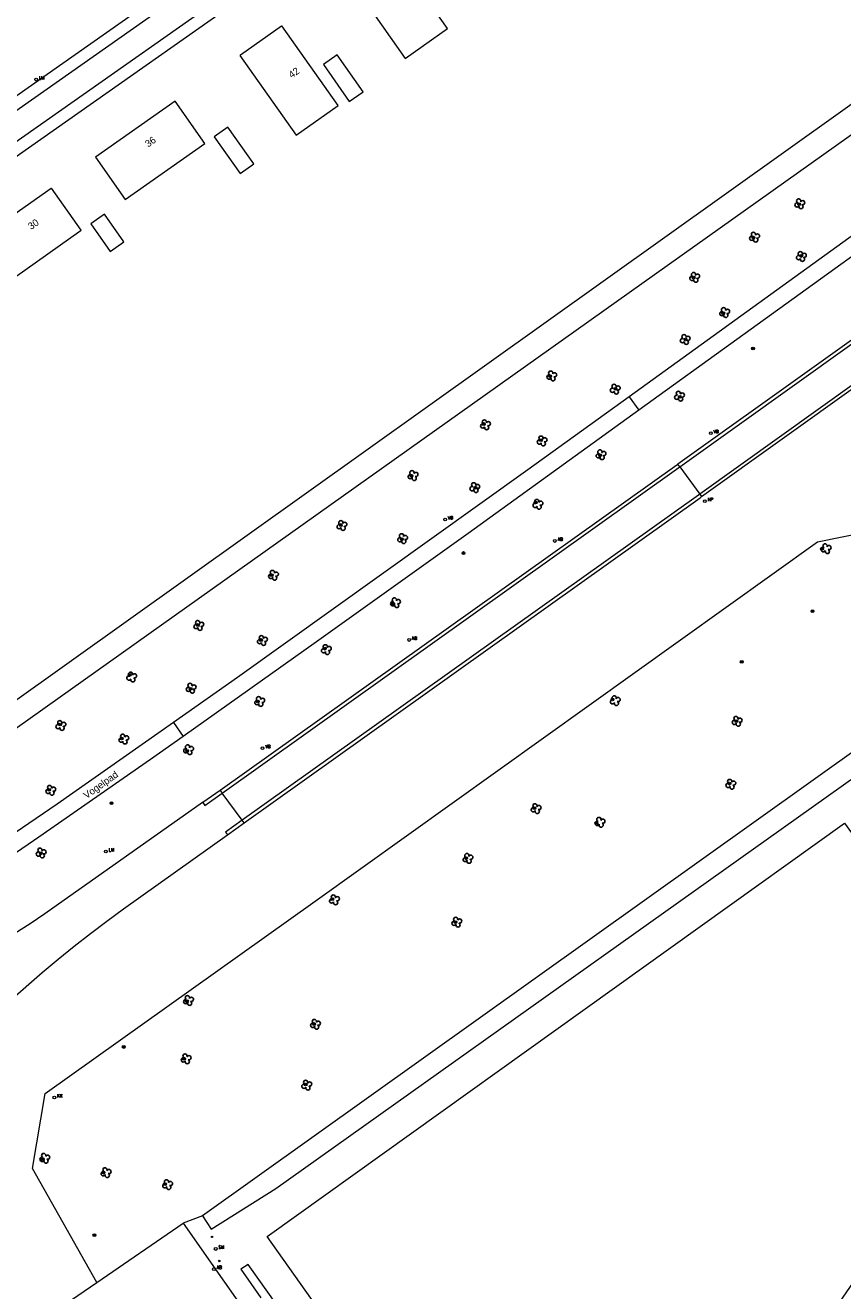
# Model space of a CAD drawing. Header units: metres. Extents: x 138165 to 154469, y 480134 to 494189.
# Tile 419 of 656: x 150198 to 150343, y 483624 to 483849. Entities that reach past the tile are written whole.
import ezdxf

# ---------------------------------------------------------------- set-up
doc = ezdxf.new("R2010")
doc.units = ezdxf.units.M
doc.header["$LTSCALE"] = 0.001
doc.header["$MEASUREMENT"] = 0
doc.layers.add('export', color=7, linetype='Continuous')
for name, color, linetype, lineweight in [('TOP-L-topo objecten punt', 7, 'Continuous', 0), ('TOP-L-topo objecten vlak', 7, 'Continuous', 0), ('TOP-T-topo huisnummering naamgeving', 7, 'Continuous', 0)]:
    doc.layers.add(name, color=color, linetype=linetype, lineweight=lineweight)
doc.styles.add('Style-INTL_ISO', font='INTL_ISO.shx')
doc.styles.add('Style-STANDARD', font='STANDARD.shx')

# ---------------------------------------------------------------- blocks, each defined once
blk = doc.blocks.new('24')
at = {"layer": 'TOP-L-topo objecten punt', "color": 7, "linetype": 'Continuous', "lineweight": 0}
for radius in [0.025, 0.0182, 0.0115, 0.005]:
    blk.add_circle((0, 0), radius, dxfattribs=at)
blk = doc.blocks.new('131')
at = {"layer": 'TOP-L-topo objecten punt', "color": 7, "linetype": 'Continuous', "lineweight": 0}
blk.add_circle((0, 0), 0.025, dxfattribs=at)
at = {"layer": 'TOP-L-topo objecten punt', "color": 7, "linetype": 'Continuous', "lineweight": 0, "style": 'Style-STANDARD'}
blk.add_text('SM', height=0.06, dxfattribs=at).set_placement((0.0483, 0))
blk = doc.blocks.new('17')
at = {"layer": 'TOP-L-topo objecten punt', "color": 7, "linetype": 'Continuous', "lineweight": 0}
blk.add_circle((0, 0), 0.025, dxfattribs=at)
at = {"layer": 'TOP-L-topo objecten punt', "color": 7, "linetype": 'Continuous', "lineweight": 0, "style": 'Style-STANDARD'}
blk.add_text('HP', height=0.06, dxfattribs=at).set_placement((0.0483, 0))
blk = doc.blocks.new('16')
at = {"layer": 'TOP-L-topo objecten punt', "color": 7, "linetype": 'Continuous', "lineweight": 0}
blk.add_circle((0, 0), 0.025, dxfattribs=at)
at = {"layer": 'TOP-L-topo objecten punt', "color": 7, "linetype": 'Continuous', "lineweight": 0, "style": 'Style-STANDARD'}
blk.add_text('LM', height=0.06, dxfattribs=at).set_placement((0.0483, 0))
blk = doc.blocks.new('10')
at = {"layer": 'TOP-L-topo objecten punt', "linetype": 'Continuous', "lineweight": 0}
blk.add_circle((0, 0), 0.0125, dxfattribs=at)
blk = doc.blocks.new('119')
at = {"layer": 'TOP-L-topo objecten punt', "color": 7, "linetype": 'Continuous', "lineweight": 0}
blk.add_circle((0, 0), 0.025, dxfattribs=at)
at = {"layer": 'TOP-L-topo objecten punt', "color": 7, "linetype": 'Continuous', "lineweight": 0, "style": 'Style-STANDARD'}
blk.add_text('KK', height=0.06, dxfattribs=at).set_placement((0.0483, 0))
blk = doc.blocks.new('11')
at = {"layer": 'TOP-L-topo objecten punt', "color": 7, "linetype": 'Continuous', "lineweight": 0}
blk.add_circle((0, 0), 0.025, dxfattribs=at)
at = {"layer": 'TOP-L-topo objecten punt', "color": 7, "linetype": 'Continuous', "lineweight": 0, "style": 'Style-STANDARD'}
blk.add_text('AB', height=0.06, dxfattribs=at).set_placement((0.0483, 0))
blk = doc.blocks.new('14')
at = {"layer": 'TOP-L-topo objecten punt', "color": 7, "linetype": 'Continuous', "lineweight": 0}
blk.add_circle((0, 0), 0.025, dxfattribs=at)
at = {"layer": 'TOP-L-topo objecten punt', "color": 7, "linetype": 'Continuous', "lineweight": 0, "style": 'Style-STANDARD'}
blk.add_text('VB', height=0.06, dxfattribs=at).set_placement((0.0483, 0))
blk = doc.blocks.new('SGR-BOOM_GBKN')
for centre, start, end in [((-0.25, -0.1), 67.1244, 157.1244), ((-0.1, 0.25), 157.1244, 247.1244), ((-0.1, 0.25), 337.1244, 157.1244), ((0.25, 0.1), 247.1244, 337.1244), ((-0.25, -0.1), 157.1244, 337.1244), ((0.1, -0.25), 157.1244, 337.1244), ((0.1, -0.25), 337.1244, 67.1244)]:
    blk.add_arc(centre, 0.188, start, end)
at = {"extrusion": (0, 0, -1)}
blk.add_arc((-0.25, 0.1), 0.188, 22.8756, 202.8756, dxfattribs=at)

msp = doc.modelspace()

# ---------------------------------------------------------------- linework, layer by layer
at = {"layer": 'TOP-L-topo objecten vlak', "flags": 128}
for points in [[(150210.66, 483625.3), (150199.23, 483645.56), (150201.48, 483658.88), (150249.47, 483693.09), (150338.78, 483756.99), (150367.68, 483762.87), (150725.31, 484022.66), (150864.73, 484129.62)], [(150523.3, 484057.48), (150426.38, 483989.19), (150334.53, 483924.49), (150315.8, 483920.29), (150281.8, 483896.4), (150193.47, 483834.24), (150128.05, 483788.12), (150125.49, 483789.06), (150115.3, 483803.56), (150114.85, 483803.24)], [(150076.07, 483796.02), (150077.77, 483797.22), (150098.59, 483811.84), (150100.81, 483811.72), (150125.9, 483775.96), (150198.51, 483827.06), (150286.55, 483889), (150319.44, 483912.16), (150338.51, 483916.47), (150431.29, 483981.85), (150528.14, 484050.15)], [(150430.06, 483983.63), (150337.48, 483918.41), (150318.51, 483914.14), (150285.32, 483890.77), (150197.26, 483828.8), (150126.47, 483778.98), (150102.37, 483813.26), (150102.17, 483813.48), (150101.95, 483813.68), (150101.71, 483813.86), (150101.46, 483814.03), (150101.19, 483814.17), (150100.92, 483814.28), (150100.63, 483814.37), (150100.34, 483814.44), (150100.04, 483814.48), (150099.74, 483814.49), (150099.44, 483814.48), (150099.15, 483814.44), (150098.85, 483814.38), (150098.57, 483814.29), (150098.29, 483814.17), (150098.03, 483814.04)], [(150150.24, 483691.84), (150152.07, 483691.59), (150175.81, 483709.34), (150356.04, 483837.48), (150368.21, 483846.19), (150380.21, 483854.8), (150389.07, 483861.16), (150397.72, 483867.38), (150409.04, 483875.52), (150419.41, 483882.99), (150428.39, 483889.46), (150437.64, 483896.13), (150445.8, 483902.03), (150459.34, 483911.82), (150472.64, 483921.5), (150481.99, 483928.3), (150490.88, 483934.79), (150499.38, 483940.99), (150514.94, 483952.35), (150523.25, 483958.43), (150531.24, 483964.28)], [(150618, 483916.96), (150604.37, 483907.07), (150590.34, 483896.92), (150578.93, 483888.58), (150575.45, 483886.03), (150559.37, 483874.29), (150541.84, 483861.51), (150524.98, 483849.23), (150505.47, 483835.05), (150493.44, 483826.32), (150467.16, 483807.28), (150447.15, 483792.81), (150427.9, 483778.91), (150406.45, 483763.46), (150229.41, 483637.14)], [(150229.41, 483637.14), (150231, 483634.78), (150242.46, 483642.02), (150412.3, 483762.8), (150428.68, 483774.45), (150445.91, 483786.74), (150464.25, 483799.87), (150477.9, 483809.68), (150490.63, 483818.85), (150503.85, 483828.39), (150519.15, 483839.46), (150523.01, 483842.26), (150537.8, 483853.02), (150553.6, 483864.53), (150568.01, 483875.07), (150582.43, 483885.64), (150595.37, 483895.15), (150595.39, 483895.17), (150599.45, 483898.12), (150611.2, 483906.69)], [(150282.95, 483894.57), (150194.68, 483832.46), (150130.08, 483786.97), (150129.87, 483786.82), (150129.64, 483786.69), (150129.4, 483786.58), (150129.15, 483786.49), (150128.89, 483786.43), (150128.63, 483786.38), (150128.37, 483786.36), (150128.11, 483786.36), (150127.84, 483786.39), (150127.58, 483786.44), (150127.33, 483786.51), (150127.08, 483786.61), (150126.85, 483786.72), (150126.62, 483786.86), (150126.41, 483787.02), (150126.21, 483787.19), (150126.03, 483787.38), (150125.86, 483787.59), (150114.85, 483803.24)], [(150265.48, 483842.99), (150272.99, 483848.28), (150263, 483862.46), (150255.49, 483857.17), (150265.48, 483842.99)], [(150243.47, 483848.7), (150236.2, 483843.57), (150236.09, 483843.5), (150246.07, 483829.35), (150253.55, 483834.62), (150243.57, 483848.77), (150243.47, 483848.7)], [(150255.53, 483835.33), (150257.97, 483837.05), (150253.36, 483843.59), (150250.92, 483841.87), (150255.53, 483835.33)], [(150354.24, 483841.52), (150173.62, 483712.66)], [(150386.39, 483841.41), (150338.99, 483807.13), (150305.3, 483782.82)], [(150388.14, 483838.98), (150380.33, 483833.31), (150307.03, 483780.41)], [(150215.68, 483817.88), (150229.85, 483827.87), (150224.56, 483835.37), (150210.39, 483825.39), (150215.68, 483817.88)], [(150236.11, 483822.49), (150238.55, 483824.21), (150233.94, 483830.75), (150231.5, 483829.03), (150236.11, 483822.49)], [(150395.24, 483829), (150384.56, 483821.29), (150313.95, 483770.81)], [(150314.28, 483770.35), (150384.83, 483820.79), (150395.57, 483828.56)], [(150399.14, 483823.73), (150388.27, 483815.88), (150317.85, 483765.47)], [(150318.16, 483765.04), (150388.59, 483815.46), (150399.46, 483823.31)], [(150190.72, 483811.52), (150195.99, 483804.04), (150207.88, 483812.42), (150202.61, 483819.9), (150202.51, 483819.83), (150190.82, 483811.59), (150190.72, 483811.52)], [(150212, 483815.29), (150209.56, 483813.57), (150213.02, 483808.67), (150215.45, 483810.38), (150212, 483815.29)], [(150305.3, 483782.82), (150287.3, 483769.83), (150235.68, 483732.86), (150224.3, 483724.87)], [(150305.3, 483782.82), (150307.03, 483780.41)], [(150307.03, 483780.41), (150303.82, 483778.09), (150276.68, 483758.5), (150249.71, 483739.22), (150226.03, 483722.39)], [(150313.95, 483770.81), (150313.73, 483770.65), (150232.55, 483712.8)], [(150232.92, 483712.32), (150314.11, 483770.22), (150314.28, 483770.35)], [(150314.28, 483770.35), (150313.95, 483770.81)], [(150314.28, 483770.35), (150317.85, 483765.47)], [(150317.85, 483765.47), (150317.63, 483765.31), (150236.48, 483707.51)], [(150236.84, 483707.03), (150317.91, 483764.85), (150318.16, 483765.04)], [(150317.85, 483765.47), (150318.16, 483765.04)], [(150224.3, 483724.87), (150203.61, 483710.35), (150186.2, 483698.49), (150175.77, 483691.88), (150174.47, 483691.11), (150173.14, 483690.42), (150171.77, 483689.8), (150170.36, 483689.25), (150168.94, 483688.78), (150167.49, 483688.39), (150166.02, 483688.07), (150164.53, 483687.83), (150163.04, 483687.67), (150158.7, 483687.71), (150157.74, 483687.71), (150156.78, 483687.66), (150155.82, 483687.54), (150154.87, 483687.36), (150153.94, 483687.12), (150153.02, 483686.83)], [(150224.3, 483724.87), (150226.03, 483722.39)], [(150226.03, 483722.39), (150220.22, 483718.27), (150200.34, 483704.49), (150190.46, 483697.73), (150187.83, 483695.97), (150177.2, 483689.34), (150175.91, 483688.58), (150174.58, 483687.88), (150173.22, 483687.24), (150171.83, 483686.68), (150170.42, 483686.18), (150168.98, 483685.75), (150167.52, 483685.39), (150166.05, 483685.11), (150164.57, 483684.89), (150163.07, 483684.75), (150158.8, 483684.74), (150157.92, 483684.74), (150157.03, 483684.69), (150156.15, 483684.57), (150155.27, 483684.39), (150154.42, 483684.16), (150153.58, 483683.86), (150152.76, 483683.51)], [(150232.55, 483712.8), (150229.52, 483710.64)], [(150229.52, 483710.64), (150229.87, 483710.14), (150232.92, 483712.32)], [(150232.55, 483712.8), (150232.92, 483712.32)], [(150236.48, 483707.51), (150232.92, 483712.32)], [(150174.87, 483674.28), (150182.18, 483679.29), (150187.79, 483682.54), (150190.59, 483684.1), (150193.35, 483685.73), (150196.08, 483687.4), (150198.78, 483689.14), (150201.43, 483690.93), (150229.43, 483710.72), (150229.52, 483710.64)], [(150236.48, 483707.51), (150233.53, 483705.4), (150233.86, 483704.91)], [(150233.86, 483704.91), (150236.84, 483707.03)], [(150236.84, 483707.03), (150236.48, 483707.51)], [(150343.55, 483706.96), (150373.17, 483666.09), (150299.88, 483559.79), (150294.24, 483558.11), (150240.93, 483633.49), (150343.55, 483706.96)], [(150181.84, 483664.62), (150187.9, 483669.09), (150189.78, 483670.6), (150191.62, 483672.15), (150193.44, 483673.74), (150195.21, 483675.38), (150200.94, 483680.42), (150203.76, 483682.77), (150206.62, 483685.07), (150209.51, 483687.33), (150212.44, 483689.55), (150215.39, 483691.72), (150233.86, 483704.91)], [(150210.66, 483625.3), (150226.03, 483635.85)], [(150229.41, 483637.14), (150226.03, 483635.85)], [(150226.03, 483635.85), (150321.08, 483500), (150333.93, 483481.64)], [(150296.32, 483545.72), (150237.54, 483628.51), (150236.27, 483627.65), (150236.26, 483627.64), (150236.27, 483627.63), (150239.78, 483622.53)], [(150202.87, 483617.81), (150201.85, 483619.25), (150210.66, 483625.3)]]:
    msp.add_lwpolyline(points, dxfattribs=at)

# ---------------------------------------------------------------- block references
at = {"layer": 'export', "xscale": 2, "yscale": 2, "zscale": 2}
for p in [(150335.63, 483817.13), (150327.58, 483811.18), (150335.9, 483807.76), (150316.93, 483804.04), (150322.27, 483797.78), (150315.25, 483792.98), (150291.54, 483786.51), (150302.81, 483784.16), (150314.23, 483782.91), (150279.75, 483777.82), (150289.81, 483774.95), (150300.28, 483772.5), (150266.87, 483768.79), (150277.85, 483766.65), (150289.07, 483763.68), (150254.23, 483759.92), (150265.02, 483757.58), (150340.31, 483755.79), (150242.07, 483751.06), (150263.75, 483746.18), (150228.79, 483742.14), (150240.09, 483739.46), (150251.46, 483737.84), (150216.85, 483732.96), (150227.42, 483730.97), (150239.61, 483728.6), (150302.82, 483728.76), (150324.48, 483725.09), (150204.27, 483724.35), (150215.45, 483721.93), (150226.97, 483720.04), (150323.37, 483713.89), (150202.47, 483712.82), (150288.74, 483709.56), (150300.11, 483707.13), (150200.75, 483701.67), (150276.63, 483700.71), (150252.89, 483693.33), (150274.65, 483689.37), (150226.96, 483675.44), (150249.53, 483671.2), (150226.53, 483665.05), (150247.97, 483660.38), (150201.42, 483647.37), (150212.3, 483644.82), (150223.24, 483642.69)]:
    msp.add_blockref('SGR-BOOM_GBKN', p, dxfattribs=at)
at = {"layer": 'TOP-L-topo objecten punt', "xscale": 10, "yscale": 10, "zscale": 10}
for name, p in [('16', (150199.87, 483839.21)), ('24', (150335.5, 483817.07)), ('24', (150327.37, 483811.1)), ('24', (150335.88, 483807.84)), ('24', (150316.74, 483804.01)), ('24', (150322.02, 483797.67)), ('24', (150315.29, 483792.99)), ('24', (150327.3, 483791.38)), ('24', (150291.23, 483786.47)), ('24', (150302.86, 483784.21)), ('24', (150314.3, 483782.79)), ('24', (150279.43, 483777.96)), ('24', (150289.6, 483775.08)), ('14', (150319.79, 483776.32)), ('24', (150300.11, 483772.4)), ('24', (150266.6, 483768.76)), ('24', (150277.94, 483766.63)), ('24', (150288.66, 483764)), ('17', (150318.73, 483764.25)), ('24', (150254.04, 483759.99)), ('14', (150272.57, 483760.99)), ('24', (150264.88, 483757.46)), ('11', (150292.08, 483757.16)), ('24', (150275.82, 483755.01)), ('24', (150339.56, 483755.78)), ('24', (150241.73, 483751.09)), ('24', (150263.35, 483746.01)), ('24', (150337.86, 483744.69)), ('24', (150228.63, 483742.21)), ('24', (150239.84, 483739.54)), ('11', (150266.16, 483739.55)), ('24', (150251.2, 483738.01)), ('24', (150325.29, 483735.67)), ('24', (150216.5, 483733.37)), ('24', (150227.33, 483730.88)), ('24', (150239.27, 483728.61)), ('24', (150302.31, 483728.98)), ('24', (150204.13, 483724.53)), ('24', (150324.34, 483725.1)), ('24', (150215.06, 483722.02)), ('24', (150226.71, 483719.85)), ('14', (150240.12, 483720.3)), ('24', (150202.19, 483712.91)), ('24', (150323.11, 483714.01)), ('24', (150213.27, 483710.52)), ('24', (150288.45, 483709.65)), ('24', (150299.45, 483706.97)), ('24', (150200.7, 483701.61)), ('16', (150212.26, 483701.94)), ('24', (150276.3, 483700.73)), ('24', (150252.51, 483693.45)), ('24', (150274.42, 483689.35)), ('24', (150226.67, 483675.3)), ('24', (150249.3, 483671.25)), ('24', (150215.43, 483667.17)), ('24', (150226.15, 483665.08)), ('24', (150247.77, 483660.48)), ('119', (150203.1, 483658.17)), ('24', (150201.05, 483647.23)), ('24', (150211.84, 483644.82)), ('24', (150222.77, 483642.76)), ('24', (150210.22, 483633.71)), ('10', (150231.15, 483633.39)), ('131', (150231.78, 483631.25)), ('10', (150232.41, 483629.11)), ('11', (150231.47, 483627.68))]:
    msp.add_blockref(name, p, dxfattribs=at)

# ---------------------------------------------------------------- texts
at = {"layer": 'TOP-T-topo huisnummering naamgeving', "style": 'Style-INTL_ISO'}
for s, rotation, p in [('42', 35.2, (150245.29, 483839.39)), ('36', 35.2, (150219.78, 483827.11)), ('30', 35.2, (150198.97, 483812.44)), ('Vogelpad', 35.4, (150208.82, 483711.25))]:
    msp.add_text(s, height=1.25, rotation=rotation, dxfattribs=at).set_placement(p)

doc.saveas('drawing.dxf')
